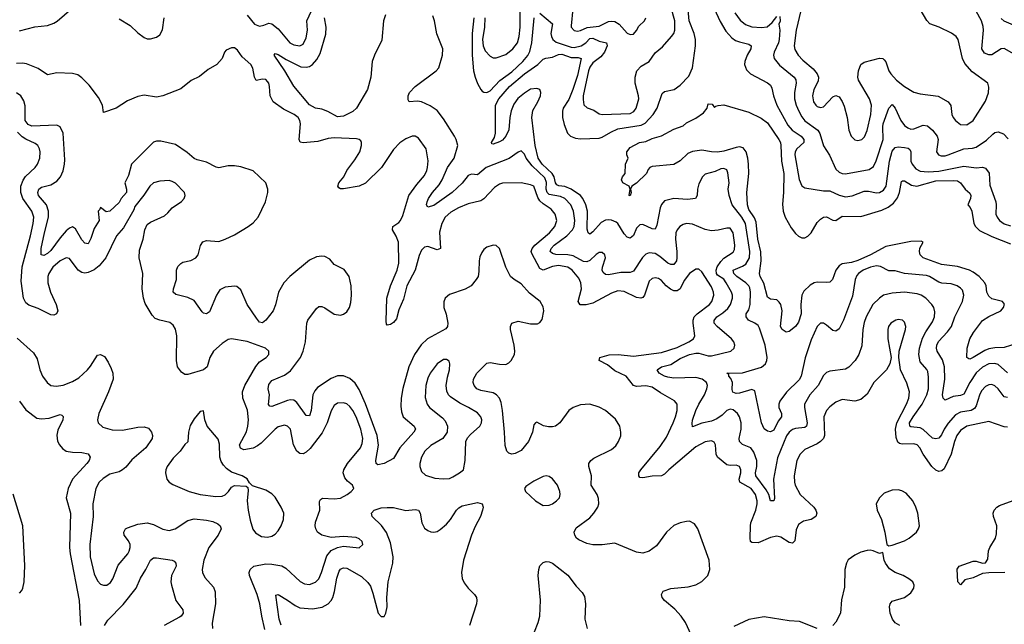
# Model space of a CAD drawing. Header units: inches. Extents: x 1682530 to 1839546, y 640742 to 791647.
# Tile 421 of 656: x 1702911 to 1709230, y 761818 to 765698. Entities that reach past the tile are written whole.
import ezdxf

# ---------------------------------------------------------------- set-up
doc = ezdxf.new("R2010")
doc.units = ezdxf.units.IN
doc.header["$MEASUREMENT"] = 0
doc.layers.add('B7706', color=7, linetype='Continuous')

msp = doc.modelspace()

# ---------------------------------------------------------------- linework, layer by layer
at = {"layer": 'B7706', "color": 5}
for points, elevation in [([(1705896.9, 765710), (1705894.5, 765650), (1705881.3, 765570), (1705884.6, 765530), (1705898, 765498), (1705930, 765464.7), (1705950, 765453.8), (1705970, 765453.2), (1706030, 765475), (1706076.5, 765510), (1706105.7, 765550), (1706117.7, 765590), (1706124.1, 765650), (1706124.1, 765875.9)], 680), ([(1709250, 763432.1), (1709190, 763485), (1709170, 763492.6), (1709130, 763489.9), (1709090, 763468.3), (1709050, 763431), (1709009.1, 763370), (1708970, 763295.8), (1708950, 763286.4), (1708901, 763279), (1708850, 763257), (1708837, 763270), (1708834, 763290), (1708848.9, 763391.1), (1708846.3, 763470), (1708834.5, 763514.5), (1708799.8, 763570), (1708794.3, 763590), (1708796.8, 763610), (1708808.3, 763631.7), (1708865.6, 763694.4), (1708891.3, 763730), (1708912.9, 763790), (1708962.3, 763890), (1708969.8, 763930), (1708961.8, 763961.8), (1708950, 763976), (1708927, 763990), (1708890, 764002.8), (1708830, 764006.5), (1708810, 764013.6), (1708750, 764049.1), (1708730, 764055.6), (1708590, 764069.9), (1708530, 764086.8), (1708490, 764085.3), (1708435, 764115), (1708410, 764118.7), (1708370.4, 764110), (1708324, 764090), (1708293.5, 764070), (1708283.8, 764056.2), (1708273.8, 764030), (1708255.8, 763924.2), (1708197.1, 763770), (1708170, 763713.6), (1708150, 763699.7), (1708130, 763704), (1708090, 763738.3), (1708070, 763749.7), (1708050, 763749.6), (1708030, 763729.6), (1707990, 763642.4), (1707952.2, 763527.8), (1707927.4, 763410), (1707912.6, 763387.4), (1707831.9, 763308.1), (1707790.2, 763250), (1707783.9, 763230), (1707784.1, 763210), (1707800.2, 763170), (1707799.7, 763150), (1707779.2, 763120.8), (1707750, 763063.5), (1707730, 763053), (1707710, 763056.9), (1707690, 763071.6), (1707671.3, 763111.3), (1707630, 763316.3), (1707610, 763324.2), (1707530, 763300.2), (1707510, 763299.9), (1707487.7, 763307.7), (1707483.9, 763323.9), (1707485.7, 763370), (1707474.9, 763394.9), (1707462.4, 763410), (1707462, 763422), (1707449.5, 763430), (1707550, 763431.2), (1707671.6, 763468.4), (1707696.8, 763490), (1707706.5, 763510), (1707707.3, 763530), (1707694.9, 763610), (1707659, 763719), (1707650, 763734.6), (1707630, 763750.6), (1707588, 763770), (1707572.8, 763790), (1707574.3, 763810), (1707590, 763834.9), (1707599.9, 763870), (1707600.7, 763950), (1707596.7, 763976.7), (1707591.1, 763990), (1707570.6, 764010), (1707513.1, 764050), (1707494.7, 764070), (1707490.7, 764090), (1707550, 764115.3), (1707571, 764130), (1707594.6, 764170), (1707597.3, 764210), (1707569.9, 764390), (1707546.3, 764430), (1707483, 764510), (1707463.9, 764570), (1707458.7, 764610), (1707463.5, 764650), (1707456.2, 764716.2), (1707450, 764734.7), (1707430, 764743.9), (1707410, 764741.8), (1707375.6, 764724.4), (1707310, 764706.3), (1707293.7, 764690), (1707270, 764645.2), (1707261.5, 764610), (1707259.5, 764570), (1707248.8, 764551.2), (1707196.5, 764543.5), (1707110, 764550.9), (1707050, 764534.8), (1707030, 764511.5), (1707020.9, 764490), (1707000.9, 764379.1), (1706990, 764353.3), (1706970, 764355.6), (1706910, 764383.9), (1706890, 764381.7), (1706870, 764359.6), (1706850, 764313), (1706830, 764296), (1706810, 764302.7), (1706790, 764324.5), (1706750, 764389), (1706738.9, 764398.9), (1706710, 764411.6), (1706690, 764412.7), (1706670, 764410.4), (1706643, 764397), (1706590, 764336.1), (1706570, 764321.5), (1706558.9, 764330), (1706553.4, 764353.4), (1706556, 764470), (1706544.6, 764510), (1706524.9, 764550), (1706509.9, 764570), (1706449.9, 764610), (1706410, 764627), (1706372.1, 764632.1), (1706359.2, 764639.2), (1706350.5, 764650.5), (1706341.6, 764690), (1706329.4, 764710), (1706264.8, 764770), (1706238, 764810), (1706220.1, 764890), (1706198.4, 765070), (1706205.4, 765114.6), (1706236.8, 765170), (1706252.9, 765210), (1706254.8, 765230), (1706249.5, 765250), (1706230, 765257.4), (1706190, 765251.2), (1706150, 765227.5), (1706107.7, 765192.3), (1706083.3, 765156.7), (1706066.2, 765113.8), (1706056, 765070), (1706049.5, 764990.5), (1706031.5, 764950), (1706010, 764925.8), (1705990, 764913.5), (1705950, 764899.3), (1705942, 764902), (1705939.3, 764910), (1705957.5, 764942.5), (1705964.8, 764970), (1705965.6, 765150), (1705986.1, 765190), (1706053.8, 765270), (1706150, 765350.8), (1706235.6, 765410), (1706270, 765444.6), (1706288.1, 765451.9), (1706330, 765458.2), (1706370, 765474.7), (1706390, 765476.4), (1706450, 765455.7), (1706495.1, 765455.1), (1706514.5, 765450), (1706490, 765340.8), (1706462.1, 765250), (1706434.8, 765185.2), (1706398.6, 765130), (1706394.5, 765110), (1706395, 765070), (1706405.3, 765025.3), (1706427.4, 764970), (1706445.5, 764950), (1706478, 764938), (1706510, 764932.4), (1706630, 764937.1), (1706650, 764943.5), (1706704, 764976), (1706750, 764996.8), (1706898.8, 765021.2), (1706926.3, 765033.7), (1706975.9, 765090), (1707002.3, 765130), (1707034.7, 765225.3), (1707050, 765238), (1707110.7, 765249.3), (1707150, 765277), (1707204.6, 765335.4), (1707229.3, 765390), (1707248.9, 765530), (1707248.4, 765571.6), (1707240.7, 765610), (1707206.9, 765690), (1707195.8, 765835.8)], 640), ([(1702910, 765626.5), (1703007.2, 765652.8), (1703090, 765661.3), (1703130, 765675), (1703152.1, 765687.9), (1703245.3, 765770)], 680), ([(1704370, 765726.5), (1704417.3, 765670), (1704450, 765657.4), (1704478.1, 765661.9), (1704510, 765675.8), (1704530, 765671.4), (1704570, 765640.2), (1704645.2, 765550), (1704670, 765536.5), (1704710, 765530.2), (1704730, 765540.2), (1704750, 765581.1), (1704758, 765630), (1704754.3, 765690), (1704797.1, 765782.9)], 680), ([(1706250, 765739.5), (1706330.7, 765670.7), (1706320.4, 765610), (1706323.1, 765590), (1706333.7, 765570), (1706354.6, 765554.6), (1706450, 765522.1), (1706470, 765519.3), (1706514.1, 765530), (1706545.1, 765550), (1706570, 765576.6), (1706590, 765580.1), (1706630, 765559.9), (1706676.1, 765550), (1706680.9, 765530), (1706664.2, 765490), (1706640.2, 765459.8), (1706590, 765421.5), (1706570, 765393.2), (1706560.8, 765370), (1706528.4, 765208.4), (1706526.4, 765186.4), (1706532.6, 765152.6), (1706553, 765133), (1706596.7, 765116.7), (1706630, 765094.2), (1706650, 765090.2), (1706830, 765095.9), (1706852.1, 765107.9), (1706866.6, 765130), (1706884, 765190), (1706882.6, 765210), (1706861.4, 765290), (1706861.8, 765330), (1706872.3, 765370), (1706899.6, 765400.4), (1706950, 765430.2), (1706990, 765485.8), (1707035.8, 765524.2), (1707095.1, 765590), (1707109.8, 765610.2), (1707115.8, 765630), (1707114.7, 765690), (1707093.2, 765773.2)], 660), ([(1706460.7, 765770), (1706450, 765658), (1706451.3, 765650), (1706470, 765629.3), (1706490, 765624.8), (1706510, 765628.8), (1706552.1, 765647.9), (1706630, 765656.4), (1706690, 765685.4), (1706710, 765689), (1706730, 765685.7), (1706758.6, 765670), (1706810, 765611.7), (1706830, 765602.8), (1706850, 765605.2), (1706870, 765628.7), (1706884.2, 765655.8), (1706921.5, 765690), (1706928.7, 765710)], 680), ([(1707367.9, 765770), (1707406.9, 765686.9), (1707443.8, 765623.8), (1707481.7, 765581.7), (1707505.3, 765565.3), (1707530, 765555.1), (1707590, 765541.2), (1707606, 765530), (1707604.2, 765510), (1707580.6, 765470), (1707565.4, 765430), (1707562.8, 765410), (1707576.2, 765376.2), (1707601.1, 765350), (1707710, 765293.4), (1707730, 765276.9), (1707739.2, 765259.2), (1707749.4, 765210), (1707770.9, 765150), (1707840.8, 765020.8), (1707869.4, 764990), (1707927.2, 764950), (1707943.5, 764930), (1707943, 764910), (1707898.9, 764870), (1707887.8, 764850), (1707885.2, 764830), (1707912.6, 764672.6), (1707930, 764632.7), (1707950, 764618.7), (1708070, 764599.7), (1708110, 764598.8), (1708170, 764571.7), (1708210, 764562.1), (1708253, 764567), (1708330, 764598.4), (1708358.6, 764598.6), (1708410, 764587.1), (1708430, 764588.7), (1708455.6, 764604.4), (1708472.2, 764630), (1708493.4, 764790), (1708510, 764854.4), (1708530, 764878.6), (1708550, 764883), (1708590, 764878.7), (1708613.4, 764873.4), (1708624.5, 764864.5), (1708630.2, 764850), (1708630.8, 764790), (1708639.8, 764770), (1708661.4, 764741.4), (1708690, 764725.4), (1708741.3, 764721.3), (1708810, 764725), (1708970, 764758.3), (1709050, 764748), (1709090, 764751.6), (1709110, 764744.4), (1709132.3, 764712.3), (1709136.8, 764636.8), (1709175.3, 764530), (1709178.7, 764510), (1709176.3, 764450), (1709183.5, 764430), (1709198.5, 764410), (1709230, 764388), (1709270, 764376.1)], 640), ([(1707923.9, 765756.1), (1707893.4, 765630), (1707882.5, 765530), (1707885.7, 765505.7), (1707906.7, 765470), (1707937.4, 765437.4), (1708003.1, 765383.1), (1708028.8, 765350), (1708037.5, 765330), (1708035.8, 765304.2), (1708008.5, 765250), (1707999.3, 765210), (1708006.4, 765170), (1708019.6, 765150), (1708030, 765141.3), (1708050, 765134.7), (1708070, 765138.6), (1708130, 765202.6), (1708150, 765212.2), (1708170, 765203), (1708190, 765174), (1708202.2, 765142.2), (1708222, 765070), (1708231.5, 764990), (1708246.3, 764950), (1708270, 764927.2), (1708290, 764922.6), (1708316.2, 764930), (1708333.3, 764946.7), (1708350, 764987.7), (1708373.5, 765090), (1708376.9, 765150), (1708364.7, 765190), (1708294.8, 765310), (1708290.6, 765330), (1708293.8, 765370), (1708309.7, 765410), (1708330, 765426), (1708430, 765451.3), (1708450, 765448.8), (1708460.2, 765440.2), (1708470, 765427.3), (1708489.2, 765370), (1708502.8, 765350), (1708538, 765310), (1708590, 765269.4), (1708650, 765233.5), (1708690, 765222.7), (1708806.4, 765206.4), (1708870, 765171.8), (1708887.3, 765147.3), (1708893.8, 765090), (1708901.3, 765070), (1708916.5, 765050), (1708950, 765025.5), (1708990, 765024), (1709030, 765051.7), (1709110, 765175.5), (1709127.8, 765227.8), (1709130, 765266), (1709123.6, 765290), (1709024.2, 765364.2), (1708977.6, 765417.6), (1708962.2, 765450), (1708933.5, 765570), (1708921.6, 765590), (1708890.8, 765610.8), (1708812, 765650), (1708752.4, 765672.4), (1708733.8, 765693.8), (1708690, 765766.4)], 680), ([(1709343.1, 765450), (1709230, 765512.4), (1709210, 765511.4), (1709150, 765473), (1709130, 765471.5), (1709103.4, 765483.4), (1709085.2, 765510), (1709096.4, 765630), (1709094.6, 765654.6), (1709083.4, 765690), (1709050, 765753.1)], 660), ([(1703550, 765703.2), (1703620.6, 765660.6), (1703670, 765613.8), (1703710, 765583.6), (1703730, 765576.1), (1703750, 765576.1), (1703790, 765586.9), (1703810, 765601.3), (1703826.7, 765633.3), (1703838.8, 765710)], 680), ([(1705259.8, 765730), (1705246.6, 765690), (1705234.4, 765565.6), (1705189, 765471), (1705174.1, 765430), (1705163.8, 765330), (1705143.2, 765250), (1705073.7, 765130), (1705050, 765109.7), (1704990, 765078), (1704950, 765074.5), (1704889.7, 765109.7), (1704850, 765124.5), (1704810, 765129.6), (1704770, 765152.3), (1704670, 765272), (1704613, 765370), (1704544.8, 765470), (1704550, 765481.6), (1704570, 765474.3), (1704621.9, 765441.9), (1704715.8, 765395.8), (1704750, 765393), (1704770, 765397.6), (1704789.9, 765410.1), (1704817.3, 765442.7), (1704838.5, 765481.5), (1704875.2, 765604.8), (1704877.8, 765650), (1704866.9, 765710)], 660), ([(1709250, 763273.3), (1709230, 763276.9), (1709190.7, 763330), (1709170, 763348.9), (1709150, 763356.2), (1709130, 763354.6), (1709110, 763343.7), (1709084.8, 763315.2), (1709071, 763289), (1709050, 763219.7), (1709038.3, 763201.7), (1709018.4, 763190), (1708950, 763178.7), (1708917.8, 763162.2), (1708870, 763107.9), (1708844.5, 763070), (1708826.8, 763033.2), (1708810, 763013.2), (1708790, 763007.5), (1708770, 763012.5), (1708708.7, 763068.7), (1708690, 763077.9), (1708630, 763085.8), (1708624.8, 763090), (1708621.9, 763110), (1708645.1, 763150), (1708703.7, 763230), (1708733.2, 763290), (1708744.3, 763330), (1708744, 763404), (1708739.3, 763439.3), (1708733.2, 763453.2), (1708690, 763502.6), (1708681.4, 763550), (1708686.8, 763590), (1708705.5, 763654.5), (1708725.5, 763694.5), (1708770, 763759.6), (1708782.4, 763790), (1708783.6, 763823.6), (1708777.8, 763850), (1708765.3, 763870), (1708725.6, 763910), (1708697.4, 763930), (1708670, 763939.1), (1708590, 763948.5), (1708510, 763942), (1708455.6, 763930), (1708428.3, 763911.7), (1708385.5, 763870), (1708343.5, 763790), (1708330, 763755.6), (1708321.3, 763710), (1708315.5, 763604.5), (1708295.5, 763550), (1708272.7, 763510), (1708232.1, 763467.9), (1708210, 763455.9), (1708110, 763442.5), (1708090, 763432.8), (1708070, 763414.5), (1708034.6, 763350), (1707983, 763290), (1707948.6, 763230), (1707947.2, 763210), (1707965.1, 763110), (1707960.6, 763090), (1707950, 763080.9), (1707890, 763075.2), (1707871.5, 763068.5), (1707848.9, 763051.1), (1707832.4, 763027.6), (1707773.6, 762886.4), (1707749.5, 762750), (1707754.8, 762625.2), (1707750, 762609.7), (1707730, 762609.7), (1707719.1, 762650), (1707701.2, 762681.2), (1707635, 762770), (1707632.4, 762790), (1707641.8, 762830), (1707642, 762870), (1707623, 762923), (1707603.1, 762950), (1707551, 762971), (1707529.8, 762990), (1707529.2, 763010), (1707541.5, 763070), (1707541.4, 763110), (1707530.7, 763150), (1707517.2, 763170), (1707490, 763194.8), (1707470, 763199.4), (1707450, 763189), (1707420.2, 763159.8), (1707384.6, 763135.4), (1707350, 763120.9), (1707290, 763108.5), (1707230, 763086), (1707226.5, 763106.5), (1707230, 763127.3), (1707250, 763188.9), (1707269.2, 763230.8), (1707306.1, 763290), (1707321.6, 763330), (1707325.3, 763350), (1707319.1, 763370), (1707291.3, 763390), (1707250, 763402.7), (1707110, 763398.2), (1707070, 763404.1), (1707048.3, 763410), (1707014.5, 763430), (1707002, 763450), (1707030.6, 763469.4), (1707090, 763485.7), (1707150, 763523.7), (1707210, 763550.1), (1707250, 763558.6), (1707270, 763557.9), (1707330, 763540.8), (1707350, 763539.9), (1707476, 763570), (1707497.4, 763590), (1707499.7, 763610), (1707493.5, 763630), (1707479.7, 763650), (1707387.5, 763730), (1707369.1, 763750), (1707367.8, 763767.8), (1707384.7, 763790), (1707424.2, 763815.8), (1707455.1, 763844.9), (1707472.5, 763870), (1707485.8, 763910), (1707486.2, 763930), (1707479.6, 763950), (1707445.6, 764010), (1707430, 764033.3), (1707390, 764058.5), (1707382.4, 764070), (1707380.4, 764090), (1707387.3, 764112.7), (1707410, 764146.7), (1707430, 764167.2), (1707490, 764206.9), (1707497.6, 764222.4), (1707500.8, 764250), (1707490, 764329.4), (1707470, 764359.7), (1707450, 764361.1), (1707393.6, 764346.4), (1707350, 764342.3), (1707310, 764351.4), (1707230, 764385.4), (1707191, 764389), (1707170, 764383.7), (1707146.9, 764370), (1707130.7, 764349.3), (1707123, 764330), (1707119.5, 764290), (1707129.5, 764210.5), (1707129.4, 764170.6), (1707125.8, 764150), (1707110, 764127.1), (1707090, 764126.4), (1707070, 764135.5), (1707019, 764179), (1706990, 764196.7), (1706950, 764202), (1706930, 764192.8), (1706908, 764172), (1706850, 764083.7), (1706830, 764076.1), (1706770, 764075.8), (1706690, 764060.2), (1706670, 764062.8), (1706655, 764075), (1706649.8, 764090), (1706651.4, 764110), (1706669.8, 764170), (1706666, 764190), (1706650, 764203.5), (1706630, 764203.5), (1706610, 764192.1), (1706570, 764152.3), (1706550, 764143.4), (1706530, 764145.6), (1706462.8, 764182.8), (1706430, 764188.5), (1706350.9, 764190.9), (1706330, 764197.5), (1706315.9, 764210), (1706321.3, 764230), (1706340.6, 764250), (1706421.6, 764310), (1706458.2, 764350), (1706468.7, 764371.3), (1706474.9, 764410), (1706465.8, 764470), (1706448.7, 764510), (1706410.6, 764550), (1706382.5, 764562.5), (1706310, 764577.1), (1706295.4, 764590), (1706289.6, 764610), (1706292.2, 764652.2), (1706282.4, 764682.4), (1706199.4, 764759.4), (1706162.3, 764810), (1706150, 764835.1), (1706130, 764856.3), (1706110, 764848.5), (1706051.9, 764808.1), (1705904.4, 764750), (1705850, 764703.1), (1705810, 764707.3), (1705790, 764698.6), (1705750.8, 764649.2), (1705687, 764590), (1705570, 764505.6), (1705530, 764494), (1705522.9, 764510), (1705526, 764530), (1705535.6, 764550), (1705561.2, 764590), (1705602.4, 764637.6), (1705621.6, 764670), (1705657.3, 764750), (1705700.2, 764810), (1705722.5, 764890), (1705713.1, 764930), (1705701.9, 764950), (1705630, 765061.5), (1705590, 765114.2), (1705545.7, 765145.7), (1705490, 765171.4), (1705464.2, 765175.8), (1705411.2, 765171.2), (1705403.7, 765183.7), (1705403.7, 765210), (1705413.3, 765230), (1705449, 765270), (1705584, 765370), (1705602, 765390), (1705623.9, 765470), (1705625.7, 765510), (1705587.3, 765607.3), (1705572.9, 765690), (1705562.8, 765722.8)], 660), ([(1705826.4, 765710), (1705815.3, 765610), (1705816, 765470), (1705824.3, 765370), (1705833.4, 765330), (1705849.2, 765289.2), (1705870, 765250.3), (1705880.1, 765240.1), (1705890, 765232.8), (1705910, 765231.2), (1705930, 765241), (1705993, 765307), (1706070, 765362.9), (1706140.7, 765430), (1706172.6, 765467.4), (1706185.1, 765494.9), (1706197.4, 765550), (1706212.6, 765710)], 660), ([(1707501.2, 765741.2), (1707534.7, 765694.7), (1707570, 765666.3), (1707610, 765652.7), (1707671.9, 765648.1), (1707707.9, 765652.1), (1707740.1, 765679.9), (1707770, 765719.5)], 660), ([(1707790, 765718.8), (1707791.1, 765688.9), (1707784, 765670), (1707790.2, 765630.2), (1707784.9, 765570), (1707780.2, 765550), (1707752.2, 765490), (1707749.4, 765470), (1707753.8, 765450), (1707787.2, 765407.2), (1707881.5, 765330), (1707892.7, 765312.7), (1707894.8, 765290), (1707883.2, 765230), (1707883.6, 765190), (1707893.6, 765150), (1707910.6, 765110), (1707930, 765074), (1707949.7, 765049.7), (1708034.3, 764990), (1708046.8, 764966.8), (1708070, 764888.4), (1708107.7, 764827.7), (1708150, 764738.5), (1708170, 764719.3), (1708190, 764711.1), (1708210, 764709.5), (1708363.3, 764736.7), (1708390, 764755.8), (1708407.7, 764792.3), (1708451.7, 764930), (1708449.9, 765010), (1708453.5, 765030), (1708490, 765131), (1708510, 765154), (1708530, 765130.5), (1708565.4, 765050), (1708590, 765019.3), (1708610, 765003.2), (1708630, 764995.9), (1708650, 764997), (1708710, 765021.9), (1708736.5, 765016.5), (1708768.6, 764990), (1708799.5, 764950), (1708805.5, 764930), (1708795.8, 764850), (1708807.2, 764830), (1708824.2, 764824.2), (1708850, 764824.6), (1708870, 764830.8), (1708970, 764869.6), (1709026.6, 764873.4), (1709050, 764879.8), (1709115.5, 764924.5), (1709155.6, 764964.4), (1709170, 764974.4), (1709190, 764979.1), (1709225.5, 764965.5), (1709254.4, 764934.4)], 660), ([(1709290, 765662.9), (1709230, 765688), (1709210, 765706.6)], 640), ([(1709250, 763082.4), (1709230, 763084.7), (1709130, 763119.1), (1708990, 763089.2), (1708950, 763062.3), (1708926.5, 763030), (1708910.7, 762990), (1708890.1, 762909.9), (1708843.6, 762816.4), (1708830, 762801.8), (1708810, 762799.5), (1708790, 762807.5), (1708765.8, 762830), (1708709.9, 762910), (1708688.4, 762950), (1708670, 762969.1), (1708650, 762976.4), (1708574.7, 762974.7), (1708558.6, 762978.6), (1708547.3, 762987.3), (1708537.2, 763017.2), (1708531.2, 763070), (1708539.4, 763110), (1708602.5, 763230), (1708617.2, 763270), (1708621.5, 763310), (1708605.4, 763365.4), (1708564.2, 763450), (1708553.3, 763530), (1708555.3, 763570), (1708596.4, 763710), (1708598.5, 763730), (1708590, 763757), (1708577, 763770), (1708550, 763774.8), (1708534.8, 763770), (1708501.3, 763750), (1708487.6, 763730), (1708481.7, 763710), (1708482.3, 763650), (1708504.9, 763530), (1708495.3, 763490), (1708473.7, 763450), (1708392.4, 763370), (1708350, 763295.1), (1708310, 763259.7), (1708270, 763249.8), (1708190, 763260.4), (1708150, 763244.4), (1708110, 763214), (1708089.4, 763190), (1708072.2, 763150), (1708075.5, 763030), (1708069.4, 763010), (1708051.1, 762990), (1708030, 762977), (1707950, 762940.3), (1707920.7, 762910), (1707897.7, 762870), (1707882, 762770), (1707883, 762730), (1707888.4, 762710), (1707919.7, 762650), (1708006.7, 762570), (1708020.8, 762550), (1708027.4, 762530), (1708021.3, 762510), (1707990.7, 762490), (1707940.8, 762479.2), (1707910, 762457.4), (1707895.4, 762424.6), (1707885.8, 762354.2), (1707870, 762338.7), (1707850, 762342.6), (1707796, 762376), (1707770, 762382.8), (1707730, 762375.3), (1707650, 762341.1), (1707610, 762342.4), (1707602, 762350), (1707598.7, 762370), (1707600.8, 762450), (1707603.4, 762470), (1707635, 762550), (1707644.4, 762590), (1707644.7, 762610), (1707633.5, 762650), (1707606.6, 762690), (1707533.6, 762730), (1707528.3, 762750), (1707538.8, 762790), (1707538.6, 762810), (1707529.9, 762829.9), (1707510, 762839.5), (1707470, 762837.7), (1707450, 762842.2), (1707389.9, 762890), (1707380.2, 762910), (1707377.4, 762970), (1707367.7, 762987.7), (1707350, 762995.3), (1707310, 762988.9), (1707250, 762956.3), (1707076.6, 762810), (1707050, 762780.7), (1707030.3, 762770), (1706970, 762769.3), (1706910, 762757.6), (1706890, 762759.6), (1706883.9, 762770), (1706885.3, 762790), (1706896.5, 762810), (1707021.8, 762958.2), (1707061.5, 763018.5), (1707106, 763110), (1707119.9, 763150), (1707130.7, 763190.7), (1707129.7, 763230), (1707112.8, 763252.8), (1707022.8, 763302.8), (1706970, 763340.2), (1706930, 763348.8), (1706870, 763343.6), (1706851.2, 763351.2), (1706803.9, 763410), (1706730, 763445.5), (1706682.6, 763482.6), (1706629, 763510), (1706635.1, 763530), (1706693.6, 763546.4), (1706751.1, 763548.9), (1706850, 763538.9), (1707030, 763562.3), (1707130, 763594), (1707206.6, 763630), (1707236.1, 763650), (1707244.6, 763670), (1707232.3, 763750), (1707233, 763770), (1707240.5, 763790), (1707258.5, 763810), (1707338.3, 763870), (1707353.6, 763890), (1707366.4, 763930), (1707364.3, 763950), (1707350, 763982.7), (1707290, 764080.4), (1707270, 764097.4), (1707250, 764096.4), (1707210, 764069), (1707174.9, 764025.1), (1707150.9, 763970), (1707130, 763957), (1707110, 763957.6), (1707087.6, 763967.6), (1707060.2, 763990), (1707030, 764023.4), (1707010, 764036.8), (1706990, 764041.2), (1706970, 764036.4), (1706950, 764019.1), (1706920.4, 763930), (1706910, 763915.8), (1706897, 763910), (1706870, 763914.6), (1706790, 763954.4), (1706750, 763957), (1706710, 763943.9), (1706590, 763878.2), (1706547.4, 763867.4), (1706507.6, 763867.6), (1706495.8, 763890), (1706515.9, 763970), (1706513.3, 764010), (1706498.8, 764038.8), (1706456.5, 764090), (1706430, 764110.4), (1706370, 764121.4), (1706330, 764114.5), (1706269.9, 764089.9), (1706250, 764102), (1706197.5, 764197.5), (1706194.2, 764210), (1706200.6, 764230), (1706216.9, 764250), (1706311.3, 764330), (1706345.2, 764370), (1706357.9, 764410), (1706348.2, 764450), (1706321.7, 764481.7), (1706270, 764516.2), (1706250, 764535.3), (1706236.5, 764556.5), (1706209.7, 764630), (1706190, 764639.1), (1706130, 764651.4), (1706010, 764649.9), (1705990, 764642.4), (1705959.4, 764620.6), (1705890, 764547.7), (1705870, 764536.1), (1705790, 764516.8), (1705727.4, 764490), (1705677.3, 764462.7), (1705642, 764430), (1705620.5, 764390), (1705605.7, 764334.3), (1705611.3, 764228.7), (1705590, 764221.3), (1705530, 764241.4), (1705510, 764238.9), (1705490, 764219.8), (1705475.4, 764184.6), (1705450.1, 764090), (1705396.6, 763990), (1705374.8, 763905.2), (1705344.8, 763835.2), (1705330, 763777.6), (1705310, 763754.8), (1705290, 763741), (1705270, 763737), (1705264.2, 763744.2), (1705262.2, 763762.2), (1705266.9, 763910), (1705291, 763990), (1705333.9, 764090), (1705344.4, 764135.6), (1705341.5, 764270), (1705328.1, 764308.1), (1705302.9, 764350), (1705306.4, 764370), (1705343.8, 764396.2), (1705356.1, 764410), (1705370, 764441.1), (1705408.8, 764570), (1705459.4, 764640.6), (1705510, 764699), (1705524.2, 764730), (1705528.2, 764750), (1705531.6, 764791.6), (1705519.1, 764870), (1705470, 764937.6), (1705450, 764949.6), (1705430, 764951.1), (1705390, 764932.9), (1705350, 764907.6), (1705310, 764865.4), (1705233.2, 764750), (1705130, 764648.3), (1705090, 764629.6), (1704990, 764612.3), (1704970, 764613.2), (1704959, 764619), (1704953.2, 764630), (1704958.4, 764650), (1704991.1, 764688.9), (1705010.9, 764730), (1705062.3, 764797.7), (1705095.1, 764850), (1705104.7, 764890), (1705104.7, 764910), (1705099.8, 764919.8), (1705089.7, 764929.7), (1705072.9, 764932.9), (1704930, 764939.9), (1704890, 764935.7), (1704824.7, 764915.3), (1704730, 764908.3), (1704712.1, 764912.1), (1704704.1, 764930), (1704714.1, 765030), (1704709.2, 765050), (1704697.6, 765070), (1704671.8, 765090), (1704604.5, 765124.5), (1704538.9, 765170), (1704518.5, 765210), (1704515.1, 765270), (1704510.8, 765290), (1704502.3, 765302.3), (1704490, 765314.5), (1704470, 765315.6), (1704428.8, 765308.8), (1704417.2, 765330), (1704407.2, 765387.2), (1704393.5, 765410), (1704338.6, 765458.6), (1704310, 765501.7), (1704290, 765517.6), (1704270, 765517.8), (1704236.7, 765503.3), (1704224.9, 765490), (1704210.1, 765449.9), (1704175.6, 765410), (1704120.8, 765379.2), (1704065.6, 765334.4), (1704011.5, 765308.5), (1703945, 765255), (1703830.1, 765209.9), (1703790, 765199.9), (1703710, 765212.6), (1703670, 765205.6), (1703603.8, 765176.2), (1703530, 765131.1), (1703450, 765102), (1703441.5, 765150), (1703417.8, 765197.8), (1703356.9, 765276.9), (1703310, 765324.1), (1703283.6, 765343.6), (1703250, 765353.7), (1703150, 765357.9), (1703090, 765344.7), (1703030, 765384), (1702954.2, 765414.2), (1702930, 765419.4), (1702890, 765417.1)], 680), ([(1707221.1, 761750), (1707183.4, 761830), (1707155.9, 761870), (1707115.4, 761915.4), (1707049.7, 761970), (1707033.6, 761990), (1707029.6, 762010), (1707040.9, 762030), (1707090, 762046.7), (1707200.8, 762059.2), (1707250, 762070.2), (1707290, 762092.6), (1707328.3, 762131.7), (1707339.8, 762170), (1707336, 762230), (1707263.1, 762430), (1707241.6, 762461.6), (1707210, 762478.9), (1707190, 762478.3), (1707150, 762469.7), (1707110, 762451.2), (1707062, 762410), (1706998.1, 762321.9), (1706950, 762287.1), (1706910, 762275.3), (1706870, 762279.7), (1706730, 762338.3), (1706650, 762328.7), (1706590, 762328.8), (1706550, 762335.4), (1706499, 762359), (1706485.6, 762370), (1706472.9, 762390), (1706469.9, 762410.1), (1706482.2, 762437.8), (1706570, 762501), (1706596.2, 762530), (1706620.6, 762570), (1706627.3, 762590), (1706625.4, 762625.4), (1706618, 762650), (1706579.1, 762710), (1706580.3, 762770), (1706563.1, 762830), (1706564, 762850), (1706576.9, 762870), (1706596.5, 762883.5), (1706710, 762939.1), (1706736.4, 762963.6), (1706754.8, 762990), (1706768.4, 763028.4), (1706769.8, 763050), (1706761.8, 763090), (1706734.7, 763134.7), (1706670, 763189.8), (1706630, 763212.2), (1706570, 763229.9), (1706510, 763227.3), (1706462.4, 763210), (1706434.9, 763190), (1706377.3, 763110), (1706350, 763089.8), (1706330, 763084.4), (1706304.9, 763084.9), (1706272.4, 763092.4), (1706230, 763114), (1706222, 763110), (1706210, 763098), (1706201.7, 763050), (1706176.9, 762990), (1706130, 762932.6), (1706090, 762913.5), (1706070, 762909.7), (1706050, 762916.3), (1706037.4, 762930), (1706025.9, 762965.9), (1706023.2, 763050), (1706009.9, 763190), (1706000.9, 763240.9), (1705990.7, 763270), (1705971, 763291), (1705950, 763302.7), (1705870, 763319), (1705844.4, 763330), (1705827.1, 763350), (1705820.4, 763370), (1705822.8, 763390), (1705845.3, 763430), (1705910, 763493.2), (1705930, 763498), (1705990, 763487.3), (1706030, 763485.9), (1706050, 763495), (1706064.4, 763510), (1706087, 763550), (1706089.8, 763570), (1706084.8, 763610), (1706060.3, 763710), (1706060.5, 763730), (1706069.7, 763750.3), (1706110, 763762.2), (1706190, 763746.2), (1706233.5, 763746.5), (1706250, 763755.3), (1706265.2, 763774.8), (1706274.6, 763830), (1706270, 763855.1), (1706251.1, 763890), (1706183.2, 763943.2), (1706130, 764002.6), (1706083.9, 764030), (1706061.8, 764050), (1706030.5, 764110), (1705990.6, 764230.6), (1705970, 764248.3), (1705950, 764251.4), (1705910, 764238.9), (1705890, 764222.3), (1705876.5, 764203.5), (1705864, 764176), (1705858.9, 764150), (1705858.1, 764081.9), (1705852.5, 764050), (1705841.6, 764030), (1705809.2, 763990.8), (1705770, 763967.9), (1705670, 763934.8), (1705642, 763910), (1705632.9, 763887.1), (1705632.8, 763850), (1705647.6, 763807.6), (1705658.3, 763750), (1705656.8, 763730), (1705647, 763713), (1705528.2, 763650), (1705488.3, 763611.7), (1705444.6, 763550), (1705409.5, 763470), (1705370.2, 763330.2), (1705359.8, 763270), (1705357.2, 763217.2), (1705360.9, 763180.9), (1705371.1, 763150), (1705441.8, 763090), (1705451.2, 763070), (1705441.2, 763050), (1705350, 762950.7), (1705310, 762881.8), (1705250, 762849.1), (1705210, 762841.5), (1705198, 762850), (1705195.8, 762870), (1705213.3, 762966.7), (1705205.7, 763030), (1705130, 763232.8), (1705090, 763324.8), (1705064.8, 763364.8), (1705030, 763395.8), (1704990, 763411.9), (1704950, 763413.1), (1704910, 763396.3), (1704822.5, 763337.5), (1704804.3, 763315.7), (1704791.4, 763290), (1704781.9, 763190), (1704770, 763155.1), (1704750, 763157.7), (1704690, 763242), (1704670, 763256.2), (1704650, 763258.4), (1704630, 763253.9), (1704530, 763214.8), (1704517.2, 763217.2), (1704508.8, 763228.8), (1704513.3, 763290), (1704505.4, 763330), (1704510, 763357.4), (1704530, 763382.2), (1704610, 763417.5), (1704650, 763444.4), (1704712.9, 763530), (1704729.9, 763570.1), (1704744.3, 763630), (1704753, 763750), (1704760.7, 763770), (1704815.9, 763844.1), (1704830, 763857.7), (1704850, 763858.2), (1704870, 763849.2), (1704930, 763807.6), (1704970, 763802.8), (1704990, 763809.1), (1705010, 763823.6), (1705027.6, 763850), (1705036.5, 763883.5), (1705041, 763930), (1705038.8, 763990), (1705025.1, 764050), (1704994.2, 764094.2), (1704930, 764127.2), (1704901.8, 764161.8), (1704870, 764178), (1704850, 764180.9), (1704815.2, 764175.2), (1704770, 764154.6), (1704643.9, 764050), (1704605.8, 764010), (1704571.7, 763950), (1704552.7, 763867.3), (1704537.1, 763830), (1704490, 763768.6), (1704470, 763752.4), (1704450, 763756.9), (1704430, 763782.3), (1704371.8, 763870), (1704330, 763964.4), (1704304.9, 763984.9), (1704288.9, 763988.9), (1704230, 763982.3), (1704195.8, 763964.2), (1704173.4, 763930), (1704130, 763823.7), (1704110, 763809.5), (1704090, 763815.6), (1704083, 763823), (1704030, 763895.5), (1703990, 763914.6), (1703913.6, 763933.6), (1703895.6, 763950), (1703897.7, 763970), (1703916.8, 764030), (1703918.5, 764090), (1703926.9, 764113.1), (1703946.1, 764133.9), (1703959, 764141), (1704010, 764152.3), (1704041.1, 764170), (1704055.5, 764190), (1704071.6, 764248.4), (1704086.8, 764273.2), (1704110, 764280.3), (1704190, 764274.5), (1704230, 764289.3), (1704290, 764318.2), (1704377.7, 764370), (1704410, 764394), (1704441.7, 764430), (1704488.7, 764530), (1704503.9, 764590), (1704504.4, 764610), (1704490, 764651.8), (1704410, 764727.8), (1704330, 764754), (1704290, 764760.4), (1704250, 764760.3), (1704190, 764747.6), (1704171.8, 764751.8), (1704110, 764783.5), (1704050, 764798), (1704030, 764807.4), (1703986, 764846), (1703910, 764896.9), (1703817.5, 764917.5), (1703790, 764918), (1703770, 764912), (1703628.8, 764771.2), (1703610, 764697.4), (1703586.7, 764650), (1703596.9, 764610), (1703595.8, 764590), (1703562.8, 764550), (1703550, 764525.2), (1703490, 764469), (1703465.2, 764465.2), (1703430, 764492.7), (1703423.1, 764476.9), (1703414.8, 764470), (1703420.3, 764410), (1703390, 764358.3), (1703367.2, 764292.8), (1703350, 764259.7), (1703330, 764263.5), (1703310, 764285.3), (1703270, 764355.3), (1703250, 764367.7), (1703230, 764360.3), (1703210, 764344), (1703170, 764298.2), (1703110, 764216.5), (1703090, 764197.3), (1703065.2, 764185.2), (1703049.8, 764189.8), (1703049.9, 764229.9), (1703069.5, 764330), (1703095.3, 764430), (1703096.4, 764470), (1703082.1, 764510), (1703032, 764570), (1703027.9, 764590), (1703033.6, 764610), (1703050, 764623.2), (1703110, 764638.4), (1703150, 764661.6), (1703172.1, 764690), (1703190, 764727), (1703199.5, 764770), (1703200.8, 764799.2), (1703190, 764969), (1703170, 765009.7), (1703150, 765020.9), (1702990, 765014.8), (1702964.5, 765024.5), (1702947.1, 765050), (1702945.6, 765145.6), (1702937.9, 765177.9), (1702918.7, 765210), (1702890, 765228)], 720), ([(1709310, 763619.5), (1709230, 763594.6), (1709170, 763592.3), (1709130, 763584.7), (1709104.6, 763575.4), (1709030, 763529.8), (1709010, 763520.4), (1709001.8, 763521.8), (1708989.8, 763530), (1708991.1, 763590), (1709008.8, 763650), (1709031.8, 763690), (1709090, 763766.5), (1709130, 763793.7), (1709208, 763830), (1709224.4, 763850), (1709231.8, 763871.8), (1709218, 763890), (1709150, 763907.6), (1709130, 763924), (1709118, 763950), (1709112.9, 763990), (1709105, 764010), (1709069.1, 764050), (1709030, 764078.6), (1709007.2, 764090), (1708930, 764113.6), (1708827.7, 764127.7), (1708709.7, 764170), (1708689.9, 764189.9), (1708686.2, 764210), (1708688.3, 764231.7), (1708708.7, 764270), (1708695.6, 764275.6), (1708630, 764274.6), (1708470, 764242), (1708372.1, 764187.9), (1708290, 764151.6), (1708250, 764139.5), (1708190, 764132), (1708170, 764117.4), (1708150, 764091.2), (1708128.5, 764031.5), (1708110, 764014.5), (1708090, 764010.8), (1708030, 764013.7), (1708010, 764009), (1707985, 763995), (1707943.3, 763956.7), (1707931.5, 763930), (1707924.5, 763870), (1707927.1, 763810), (1707910, 763757), (1707890, 763729.6), (1707850, 763696), (1707830, 763693.2), (1707804, 763710), (1707793.2, 763730), (1707804.2, 763830), (1707795.6, 763870), (1707786.2, 763886.2), (1707770, 763900.5), (1707730, 763905.1), (1707710, 763917.6), (1707687, 764007), (1707664.4, 764050), (1707658.9, 764070), (1707669.3, 764150.7), (1707668.4, 764208.4), (1707648.8, 764290), (1707637.6, 764397.6), (1707626.4, 764426.4), (1707590, 764480.8), (1707582.6, 764510), (1707577.4, 764590), (1707591.4, 764710), (1707588.5, 764770), (1707584.5, 764810), (1707574.3, 764850), (1707554.8, 764874.8), (1707530, 764881.6), (1707510, 764878.6), (1707430, 764854.3), (1707390, 764847.2), (1707350, 764849.1), (1707290, 764860.7), (1707228.1, 764851.9), (1707200, 764840), (1707150, 764791.3), (1707110, 764769.7), (1706970, 764755.8), (1706954.8, 764750), (1706943.7, 764736.3), (1706933, 764710), (1706870, 764648.4), (1706838.8, 764630), (1706830.7, 764610), (1706835.5, 764590), (1706830, 764567.3), (1706822, 764570), (1706829.2, 764610), (1706822.7, 764630), (1706782, 764650), (1706774, 764670), (1706779, 764690), (1706796.2, 764710), (1706799.3, 764770), (1706815.3, 764810), (1706808, 764830), (1706808, 764850), (1706830, 764878), (1706889, 764910), (1706930, 764916.5), (1706970, 764934.7), (1707030, 764952.8), (1707110, 764994.4), (1707170, 765017.3), (1707190, 765035.5), (1707250, 765066.4), (1707300.7, 765099.3), (1707322.7, 765130), (1707330, 765158), (1707355.3, 765155.3), (1707370, 765134), (1707378, 765142), (1707393.2, 765146.8), (1707430, 765151), (1707590, 765104.2), (1707670, 765066.7), (1707710, 765035.8), (1707782.2, 764930), (1707793, 764910), (1707796.3, 764890), (1707801, 764790), (1707814.5, 764710), (1707813.4, 764590), (1707806.4, 764513.6), (1707810.1, 764470), (1707823.7, 764430), (1707862.8, 764362.8), (1707890, 764326.7), (1707910, 764308.1), (1707930, 764298.6), (1707950, 764297.6), (1707970, 764309.2), (1707990, 764330.2), (1708030, 764396.5), (1708050, 764418.8), (1708070, 764430.2), (1708090, 764432.5), (1708130, 764412.2), (1708150, 764408.9), (1708190, 764437.3), (1708310, 764436), (1708444.3, 764475.7), (1708484.5, 764495.5), (1708518.7, 764521.3), (1708545, 764555), (1708557.5, 764590), (1708570, 764659.1), (1708576.6, 764663.4), (1708590, 764664.2), (1708635.2, 764635.2), (1708669.2, 764629.2), (1708790, 764663.9), (1708906.5, 764666.5), (1708930, 764663), (1708950, 764651), (1708978.2, 764610), (1709010, 764584.4), (1709016, 764570), (1709012.8, 764550), (1708996.4, 764510), (1709012, 764492), (1709022.4, 764470), (1709035.5, 764390), (1709045.5, 764370), (1709070, 764345), (1709150, 764306.8), (1709270, 764258.8)], 620), ([(1704485.4, 761785.4), (1704464.9, 761870), (1704452.2, 761950), (1704435.8, 762010), (1704386.3, 762130), (1704384.6, 762150), (1704390.9, 762170), (1704414, 762190), (1704490, 762206.2), (1704530, 762204.4), (1704592.7, 762192.7), (1704618.3, 762178.3), (1704711.5, 762091.5), (1704738.2, 762078.2), (1704770, 762074), (1704810, 762089.2), (1704830.7, 762110), (1704849, 762150), (1704882.8, 762257.2), (1704910, 762291.5), (1704950, 762311.6), (1704990, 762319.6), (1705090, 762308.9), (1705114, 762330), (1705109.4, 762350), (1705090, 762367), (1705070, 762374), (1704990, 762380.4), (1704910, 762375), (1704850, 762390.8), (1704822.3, 762410), (1704810.8, 762430), (1704807.3, 762450), (1704810, 762473.4), (1704837.2, 762550), (1704835.1, 762604.9), (1704841.8, 762618.2), (1704853.7, 762626.3), (1704930, 762623.5), (1704970, 762628.3), (1705011.8, 762650), (1705038, 762670), (1705055.1, 762690), (1705046, 762710), (1705015.5, 762735.5), (1704997.8, 762757.8), (1704987.4, 762790), (1704992.1, 762810), (1705014.6, 762850), (1705099, 762950), (1705110, 762979.1), (1705113.5, 763010), (1705100.5, 763070), (1705070, 763149.7), (1705050, 763190.9), (1705030, 763216.1), (1705010, 763231.9), (1704990, 763238.7), (1704950, 763236), (1704930, 763222.4), (1704910, 763187.3), (1704885, 763110), (1704853, 763047), (1704774.7, 762945.3), (1704750, 762921.8), (1704730, 762911.6), (1704710, 762913.5), (1704689.1, 762930), (1704669.3, 762970), (1704649.8, 763069.8), (1704630, 763089.7), (1704610, 763095.3), (1704570, 763084.5), (1704550, 763069.8), (1704460.5, 762979.5), (1704437.9, 762962.1), (1704410, 762948.9), (1704350, 762937.8), (1704327.2, 762947.2), (1704322.5, 762970), (1704366.2, 763053.8), (1704375.9, 763090), (1704379.6, 763130), (1704372.4, 763192.4), (1704343.7, 763270), (1704341.8, 763310), (1704356.8, 763350), (1704426.8, 763473.2), (1704450, 763501.5), (1704492.3, 763530), (1704509.3, 763550), (1704509.3, 763570), (1704489, 763590), (1704370, 763633.1), (1704270, 763649.7), (1704250, 763644.7), (1704210, 763619.1), (1704154, 763570), (1704131.1, 763530), (1704115.2, 763470), (1704090.4, 763450), (1703990, 763420.8), (1703970, 763421.5), (1703950, 763435.3), (1703923.7, 763470), (1703917.5, 763510), (1703918.7, 763670), (1703912, 763712), (1703896.8, 763736.8), (1703873.7, 763753.7), (1703810, 763769), (1703781.2, 763781.2), (1703762.2, 763802.2), (1703716.2, 763876.2), (1703705.2, 763910), (1703697.2, 763970), (1703700.4, 764070), (1703677.2, 764170), (1703680.9, 764219.1), (1703704.5, 764290), (1703714.5, 764350), (1703730, 764382.8), (1703750, 764399.1), (1703840.1, 764439.9), (1703862.4, 764457.6), (1703890, 764490.6), (1703950, 764530.7), (1703966.6, 764550), (1703973.6, 764570), (1703969.4, 764590), (1703910, 764649.6), (1703890, 764659.7), (1703870, 764666), (1703810, 764661.6), (1703770, 764651.5), (1703746.4, 764630), (1703708.4, 764571.6), (1703650, 764498.4), (1703642.9, 764477.1), (1703577.3, 764362.7), (1703531.6, 764310), (1703464.1, 764170), (1703421.3, 764118.7), (1703390, 764092.2), (1703350, 764075.3), (1703330, 764072.2), (1703310, 764075.9), (1703287, 764090), (1703230, 764165.1), (1703210, 764168.9), (1703170, 764149.9), (1703123.5, 764110), (1703097.1, 764070), (1703091.8, 764050), (1703091.3, 764010), (1703108.4, 763950), (1703146.2, 763870), (1703155.5, 763830), (1703148.2, 763810), (1703130, 763802.2), (1703110, 763804.5), (1703030, 763845), (1702970, 763866.3), (1702950, 763880.3), (1702935.8, 763910), (1702920.9, 764020.9), (1702927.5, 764112.5), (1702980.4, 764310), (1702998.1, 764390), (1703001.1, 764430), (1702989.2, 764470), (1702931.9, 764550), (1702919.1, 764590), (1702919.3, 764630), (1702932.4, 764667.6), (1702948.4, 764691.6), (1703010.9, 764749.1), (1703025.8, 764770), (1703039.8, 764810), (1703041.8, 764850), (1703037.6, 764870), (1703027.1, 764890), (1703010, 764903.5), (1702950, 764930.5), (1702927.1, 764947.1), (1702897.1, 764977.1)], 740), ([(1702894.5, 763654.5), (1703000.3, 763560.3), (1703022.3, 763522.3), (1703039.7, 763450), (1703056.9, 763410), (1703086.9, 763370), (1703111, 763351), (1703146.1, 763346.1), (1703190, 763351.8), (1703250, 763376), (1703290, 763399.3), (1703345.8, 763450), (1703365.9, 763474.1), (1703410, 763544.9), (1703430, 763548.5), (1703455.8, 763535.8), (1703479.8, 763499.8), (1703499.2, 763459.2), (1703509.3, 763430), (1703512, 763390), (1703482, 763310), (1703418.5, 763170), (1703410.3, 763130.3), (1703414, 763110), (1703444, 763084), (1703504.8, 763064.8), (1703570, 763063.2), (1703670, 763082.7), (1703710, 763085.8), (1703737.5, 763077.5), (1703758, 763050), (1703763.6, 763030), (1703760.8, 763010), (1703720.7, 762950), (1703630, 762873.6), (1703593.2, 762826.8), (1703571.7, 762808.3), (1703550, 762797), (1703490, 762781.5), (1703446.4, 762753.6), (1703422.2, 762730), (1703399.7, 762690), (1703380.7, 762590), (1703381.6, 762510), (1703362, 762330), (1703363.2, 762250), (1703390, 762142), (1703410, 762096.3), (1703430, 762075.5), (1703450, 762068), (1703470, 762068), (1703494.6, 762085.4), (1703509.7, 762110.3), (1703542.2, 762197.8), (1703605.1, 762270), (1703613.8, 762286.2), (1703620.3, 762310), (1703619.8, 762330), (1703610, 762353.3), (1703581.6, 762390), (1703579.6, 762410), (1703589.5, 762430), (1703602.2, 762437.8), (1703670, 762460.2), (1703730, 762469.4), (1703770, 762459.3), (1703830, 762428.1), (1703870, 762420.2), (1703909.5, 762430), (1703990, 762483.9), (1704030, 762494.4), (1704110, 762486.2), (1704150, 762476.8), (1704182.7, 762462.7), (1704198, 762450), (1704204.4, 762430), (1704185.2, 762390), (1704125.7, 762310), (1704092.6, 762230), (1704082.2, 762170), (1704084.9, 762150), (1704098.9, 762118.9), (1704155.1, 762055.1), (1704166, 762026), (1704168.3, 761950), (1704145.3, 761825.3), (1704148.2, 761790)], 740), ([(1702909.2, 763249.2), (1702950, 763194.4), (1703020.8, 763140.8), (1703050, 763136.5), (1703099.3, 763140.7), (1703170, 763164), (1703181, 763161), (1703190, 763152), (1703187.3, 763130), (1703156.4, 763063.6), (1703149.3, 763030.7), (1703152.8, 762992.8), (1703165.5, 762970), (1703185.3, 762945.3), (1703209.6, 762929.6), (1703250, 762922.5), (1703310, 762920.3), (1703350, 762912), (1703362.4, 762890), (1703356, 762870), (1703342.6, 762850), (1703250.2, 762750), (1703221.4, 762690), (1703210.2, 762630), (1703236.8, 762530), (1703231.6, 762311.6), (1703235, 762270), (1703293.2, 761970), (1703301.5, 761810)], 720), ([(1702910, 762018), (1702924.7, 762035.3), (1702932.2, 762050), (1702940.5, 762090), (1702944.1, 762195.9), (1702931.8, 762450), (1702870, 762654)], 720), ([(1704590, 761812.1), (1704576.2, 761850), (1704555.3, 762004.7), (1704570, 762008), (1704630, 761973.2), (1704678.1, 761938.1), (1704710, 761923.5), (1704790, 761917.8), (1704851.8, 761928.2), (1704890.8, 761950), (1704909.9, 761970.1), (1704920.2, 761990), (1704932.5, 762027.5), (1704945.8, 762114.2), (1704961.5, 762158.5), (1704970, 762171), (1704982.1, 762177.9), (1704990, 762181.1), (1705010, 762178.4), (1705105.5, 762125.5), (1705146.4, 762086.4), (1705161.7, 762061.7), (1705177.9, 762017.9), (1705212.7, 761890), (1705230, 761867.3), (1705250, 761867.3), (1705261.6, 761890), (1705269.6, 761930), (1705267.4, 761990), (1705275.8, 762090), (1705306.9, 762210), (1705308.3, 762251.7), (1705290, 762340.7), (1705265.9, 762405.9), (1705232.4, 762452.4), (1705173.3, 762510), (1705169.6, 762530), (1705185.6, 762550), (1705230, 762564.7), (1705270, 762567.6), (1705310, 762566.7), (1705390, 762547.6), (1705450, 762554.4), (1705470, 762550.3), (1705480.3, 762530), (1705491, 762470), (1705510, 762435.6), (1705530, 762419.1), (1705550, 762410.2), (1705570, 762408.3), (1705590, 762414), (1705610, 762426.7), (1705650, 762460.2), (1705675.8, 762490), (1705713.8, 762550), (1705730, 762566.2), (1705750, 762577.4), (1705850, 762600.3), (1705879.1, 762590), (1705884.9, 762570), (1705882, 762550), (1705868, 762510), (1705834, 762446), (1705810.7, 762390), (1705760.4, 762230), (1705745.8, 762150), (1705751, 762111), (1705764.1, 762084.1), (1705788.9, 762050), (1705830.1, 762010.1), (1705842.3, 761990), (1705845.5, 761970), (1705842.4, 761950), (1705798, 761810)], 720), ([(1709234, 762150), (1709130, 762148.1), (1709090, 762143.1), (1709030, 762116.5), (1708977.8, 762102.2), (1708950, 762072), (1708932, 762090), (1708928.7, 762171.3), (1708940.7, 762190), (1709030, 762222.6), (1709050, 762223.8), (1709090, 762210.8), (1709110, 762211.3), (1709123.7, 762236.3), (1709129.7, 762290), (1709136.4, 762310), (1709173.3, 762370), (1709180.9, 762399.1), (1709182.9, 762450), (1709159.8, 762510), (1709158.5, 762530), (1709165.1, 762550), (1709181.3, 762570), (1709199, 762581), (1709310, 762621.6)], 680), ([(1708558.9, 761810), (1708530, 761827), (1708511.9, 761850), (1708497.8, 761890), (1708492.5, 761930), (1708497.5, 761950), (1708510, 761966.2), (1708589.8, 761990.2), (1708630, 762018.7), (1708649.7, 762050), (1708651.1, 762070), (1708643.6, 762090), (1708618.4, 762110), (1708581.6, 762130), (1708529.6, 762150), (1708494.1, 762174.1), (1708467.6, 762210), (1708458.4, 762230), (1708450, 762278), (1708430, 762273.2), (1708388.7, 762290), (1708370, 762293.5), (1708350, 762290.8), (1708310, 762280.3), (1708270, 762262), (1708228.8, 762231.2), (1708216.5, 762210), (1708206.9, 762170), (1708203.6, 762056.4), (1708185.4, 761974.6), (1708179.3, 761890), (1708149.5, 761830.5), (1708130.1, 761809.9)], 720), ([(1703456.2, 761810), (1703476.7, 761843.3), (1703576, 761944), (1703658.5, 762050), (1703685.8, 762114.2), (1703721, 762170), (1703751.2, 762230), (1703770, 762245.2), (1703790, 762245.2), (1703890.3, 762230.3), (1703902.8, 762222.8), (1703913.4, 762210), (1703914.9, 762190), (1703886, 762130), (1703881, 762090), (1703884.3, 762070), (1703914.2, 761970), (1703959, 761910), (1703960.3, 761890), (1703947.2, 761870), (1703937.1, 761862.9), (1703838.7, 761810)], 720), ([(1706215.3, 761770), (1706239.4, 761830), (1706249.2, 761870), (1706252.6, 761972.6), (1706238.8, 762130), (1706242, 762170), (1706250, 762193), (1706270, 762214), (1706290, 762221.1), (1706310, 762219), (1706330.4, 762210), (1706430, 762132.8), (1706482, 762062), (1706521, 762021), (1706535.2, 761995.2), (1706542.7, 761950), (1706539.1, 761850), (1706552.2, 761790)], 720), ([(1708030, 761789.8), (1707916.1, 761836.1), (1707850, 761839.8), (1707690, 761866), (1707590, 761848.1), (1707495.3, 761804.7)], 720)]:
    msp.add_lwpolyline(points, dxfattribs=dict(at, elevation=elevation))
for points, elevation in [([(1705650, 763518), (1705630, 763516.2), (1705590.5, 763490), (1705544.4, 763430), (1705530, 763397.2), (1705518.6, 763350), (1705512.7, 763272.7), (1705525.2, 763230), (1705540.3, 763210), (1705623.7, 763143.7), (1705642.7, 763122.7), (1705656.4, 763090), (1705654.4, 763050), (1705626.4, 763010), (1705550, 762965.6), (1705511.4, 762930), (1705489.1, 762890), (1705478.3, 762850), (1705479.6, 762830), (1705490, 762798.8), (1705514.6, 762774.6), (1705576.2, 762756.2), (1705629.6, 762750.4), (1705670, 762754.4), (1705690, 762763.8), (1705734.5, 762790), (1705758.4, 762810), (1705769.8, 762870), (1705774.7, 762990), (1705785.9, 763014.1), (1705803.3, 763036.7), (1705865.1, 763090), (1705875.8, 763110), (1705878, 763130), (1705871.2, 763150), (1705850, 763174.3), (1705791.8, 763210), (1705736.8, 763236.8), (1705676.6, 763276.6), (1705664, 763290), (1705653.2, 763313.2), (1705648.7, 763351.3), (1705655.8, 763404.2), (1705669.6, 763450), (1705672, 763490), (1705666.8, 763506.8)], 740), ([(1704090, 763188), (1704070, 763184), (1704030, 763137.2), (1704005.9, 763094.1), (1703994.9, 763050), (1703990.2, 762989.8), (1703970, 762972.3), (1703940.3, 762930), (1703896, 762884), (1703857.7, 762830), (1703848.9, 762810), (1703847, 762790), (1703855.5, 762750), (1703870.3, 762730.3), (1703894.4, 762714.4), (1703999.1, 762670), (1704070, 762651.1), (1704170, 762638.8), (1704210, 762641.2), (1704230, 762649.2), (1704250.9, 762670), (1704270, 762698.7), (1704290, 762708.9), (1704364, 762704), (1704374.8, 762694.8), (1704377.5, 762677.5), (1704371.3, 762610), (1704378.2, 762550), (1704390, 762486.8), (1704408.2, 762428.2), (1704424.8, 762404.8), (1704462, 762382), (1704502.3, 762377.7), (1704530, 762384.2), (1704550, 762397), (1704570, 762418.4), (1704588.5, 762450), (1704604, 762490), (1704606.3, 762530), (1704588.4, 762570), (1704550, 762633.6), (1704530, 762655.4), (1704490, 762678), (1704406, 762706), (1704385.2, 762725.2), (1704372, 762752), (1704339, 762770), (1704270, 762794.8), (1704237.9, 762817.9), (1704218.3, 762838.3), (1704203.6, 762863.6), (1704196.5, 762890), (1704193.1, 762973.1), (1704185.8, 763005.8), (1704113.5, 763090), (1704098.9, 763130)], 760), ([(1706290, 762769.6), (1706270, 762766), (1706210, 762737.4), (1706158.7, 762701.3), (1706150.5, 762690), (1706157.1, 762670), (1706220.4, 762610), (1706270, 762581.3), (1706310, 762582.6), (1706330, 762590.4), (1706357, 762610), (1706374.5, 762630), (1706380.7, 762650), (1706378.4, 762670), (1706362.4, 762710), (1706330, 762751.6), (1706310, 762765.6)], 740), ([(1708550, 762679.8), (1708510, 762678.8), (1708460, 762660), (1708428.7, 762630), (1708407.9, 762590), (1708414.3, 762550), (1708441.5, 762490), (1708464, 762410), (1708476, 762330), (1708490, 762320.7), (1708510, 762326.7), (1708590, 762354), (1708619.6, 762370), (1708667.6, 762410), (1708680.5, 762430), (1708686.3, 762450), (1708675.6, 762530), (1708662.3, 762570), (1708642.3, 762610), (1708599.3, 762659.3), (1708573.6, 762673.6)], 720)]:
    msp.add_lwpolyline(points, close=True, dxfattribs=dict(at, elevation=elevation))

doc.saveas('drawing.dxf')
